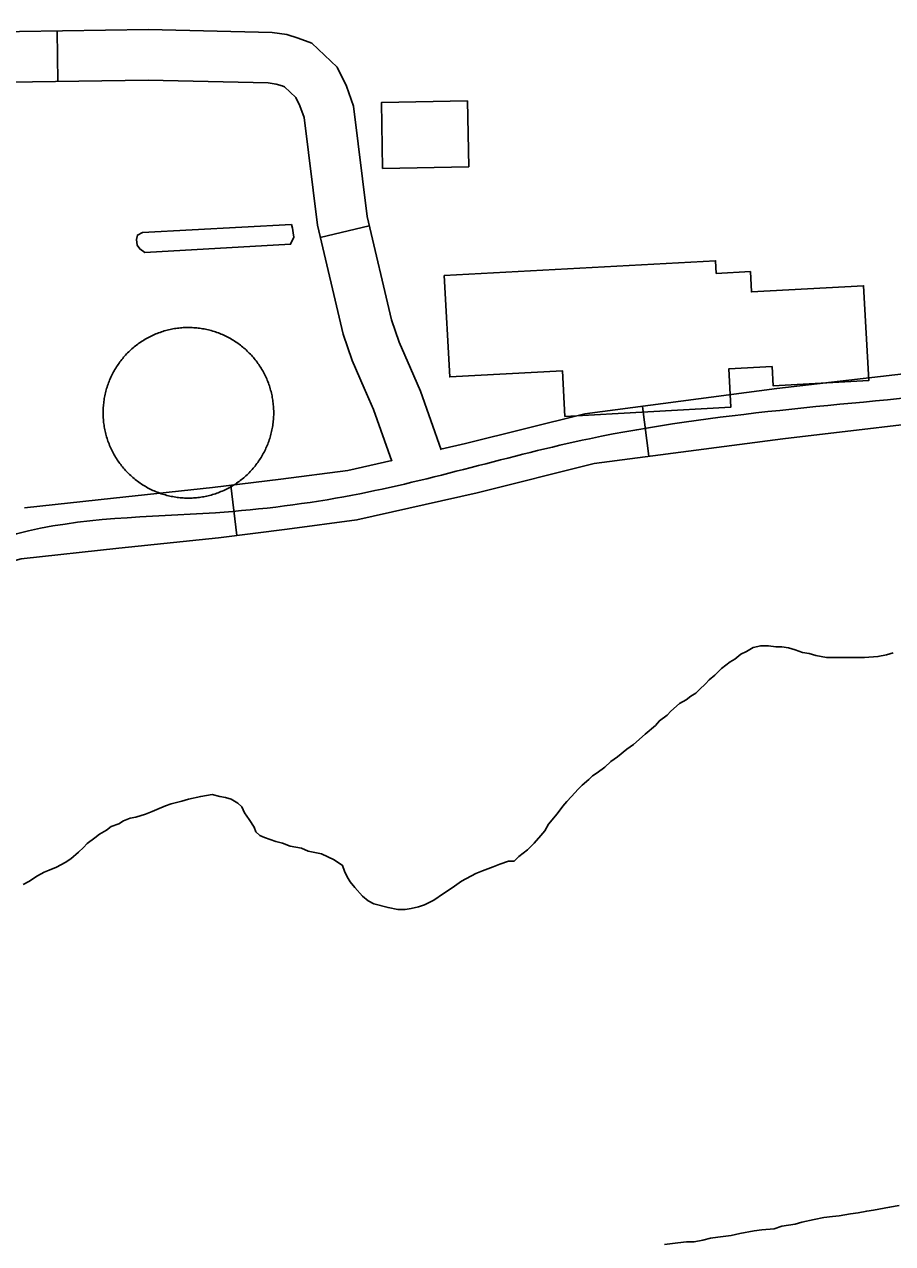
# Model space of a CAD drawing. Extents: x 3313442 to 3351311, y 721974 to 747360.
# Drawn here: x 3326786 to 3327303, y 728427 to 729153 of the extents above; entities that cross this region are included whole.
import ezdxf

# ---------------------------------------------------------------- set-up
doc = ezdxf.new("R2010")
doc.units = 0
for name, color, linetype in [('V-BLDG-OTLN', 7, 'Continuous'), ('V-DOMW-TANK', 7, 'Continuous'), ('V-ROAD-CNTR', 7, 'Continuous'), ('V-TOPO-SHOR', 7, 'Continuous')]:
    doc.layers.add(name, color=color, linetype=linetype)

msp = doc.modelspace()

# ---------------------------------------------------------------- linework, layer by layer
at = {"layer": 'V-BLDG-OTLN'}
for points in [[(3327050.97, 729068.26), (3326999.72, 729067.29), (3326998.98, 729106.56), (3327050.23, 729107.52)], [(3327036.37, 729003.49), (3327197.96, 729012.41), (3327198.38, 729004.8), (3327218.63, 729005.92), (3327219.3, 728993.81), (3327286.02, 728997.49), (3327289.14, 728941.06), (3327232.18, 728937.91), (3327231.54, 728949.38), (3327205.74, 728947.95), (3327207, 728925.14), (3327108.22, 728919.69), (3327106.72, 728946.87), (3327039.7, 728943.17)]]:
    msp.add_lwpolyline(points, close=True, dxfattribs=at)
at = {"layer": 'V-DOMW-TANK'}
msp.add_lwpolyline([(3326945.57, 729033.91), (3326946.09, 729031.71), (3326946.44, 729028.97), (3326946.96, 729026.4), (3326944.91, 729022.22), (3326858.21, 729017.37), (3326855.12, 729019.41), (3326853.5, 729021.62), (3326853.17, 729025.09), (3326853.74, 729027.65), (3326856.68, 729029.27)], close=True, dxfattribs=at)
for points in [[(3326835.98, 728938.03), (3326836.26, 728938.87), (3326836.57, 728939.7), (3326836.89, 728940.53), (3326837.22, 728941.35), (3326837.57, 728942.17), (3326837.93, 728942.98), (3326838.3, 728943.78), (3326838.7, 728944.58), (3326839.1, 728945.36), (3326839.51, 728946.15), (3326839.94, 728946.92), (3326840.39, 728947.69), (3326840.85, 728948.45), (3326841.32, 728949.2), (3326841.8, 728949.94), (3326842.3, 728950.68), (3326842.81, 728951.4), (3326843.33, 728952.11), (3326843.86, 728952.82), (3326844.41, 728953.52), (3326844.97, 728954.21), (3326845.54, 728954.89), (3326846.12, 728955.55), (3326846.71, 728956.21), (3326847.32, 728956.86), (3326847.94, 728957.49), (3326848.56, 728958.12), (3326849.2, 728958.74), (3326849.85, 728959.34), (3326850.51, 728959.93), (3326851.18, 728960.51), (3326851.86, 728961.08), (3326852.55, 728961.64), (3326853.25, 728962.18), (3326853.96, 728962.71), (3326854.68, 728963.23), (3326855.4, 728963.74), (3326856.14, 728964.24), (3326856.88, 728964.72), (3326857.63, 728965.19), (3326858.39, 728965.64), (3326859.16, 728966.08), (3326859.94, 728966.51), (3326860.72, 728966.93), (3326861.51, 728967.33), (3326862.31, 728967.72), (3326863.11, 728968.09), (3326863.92, 728968.45), (3326864.74, 728968.79), (3326865.56, 728969.12), (3326866.39, 728969.44), (3326867.22, 728969.74), (3326868.06, 728970.03), (3326868.9, 728970.3), (3326869.75, 728970.56), (3326870.6, 728970.8), (3326871.46, 728971.03), (3326872.32, 728971.24), (3326873.18, 728971.44), (3326874.05, 728971.63), (3326874.92, 728971.79), (3326875.79, 728971.95), (3326876.67, 728972.08), (3326877.55, 728972.21), (3326878.42, 728972.31), (3326879.31, 728972.4), (3326880.19, 728972.48), (3326881.07, 728972.54), (3326881.96, 728972.59), (3326882.84, 728972.62), (3326883.73, 728972.63), (3326884.62, 728972.63), (3326885.5, 728972.61), (3326886.39, 728972.58), (3326887.27, 728972.53), (3326888.16, 728972.47), (3326889.04, 728972.39), (3326889.92, 728972.3), (3326890.8, 728972.19), (3326891.68, 728972.06), (3326892.55, 728971.92), (3326893.43, 728971.77), (3326894.29, 728971.6), (3326895.16, 728971.41), (3326896.02, 728971.21), (3326896.89, 728971), (3326897.74, 728970.77), (3326898.59, 728970.52), (3326899.44, 728970.26), (3326900.28, 728969.98), (3326901.12, 728969.69), (3326901.95, 728969.39), (3326902.78, 728969.07), (3326903.6, 728968.74), (3326904.41, 728968.39), (3326905.22, 728968.03), (3326906.02, 728967.66), (3326906.82, 728967.27), (3326907.61, 728966.86), (3326908.39, 728966.44)], [(3326908.39, 728966.44), (3326909.17, 728966.01), (3326909.93, 728965.57), (3326910.69, 728965.11), (3326911.44, 728964.64), (3326912.19, 728964.16), (3326912.92, 728963.66), (3326913.65, 728963.15), (3326914.36, 728962.63), (3326915.07, 728962.09), (3326915.77, 728961.55), (3326916.45, 728960.99), (3326917.13, 728960.42), (3326917.8, 728959.84), (3326918.46, 728959.24), (3326919.11, 728958.64), (3326919.74, 728958.02), (3326920.37, 728957.39), (3326920.98, 728956.76), (3326921.59, 728956.11), (3326922.18, 728955.45), (3326922.76, 728954.78), (3326923.33, 728954.1), (3326923.88, 728953.41), (3326924.43, 728952.71), (3326924.96, 728952), (3326925.48, 728951.28), (3326925.99, 728950.56), (3326926.48, 728949.82), (3326926.96, 728949.08), (3326927.43, 728948.33), (3326927.89, 728947.56), (3326928.33, 728946.8), (3326928.76, 728946.02), (3326929.17, 728945.24), (3326929.58, 728944.45), (3326929.96, 728943.65), (3326930.33, 728942.85), (3326930.7, 728942.04), (3326931.04, 728941.22), (3326931.37, 728940.4), (3326931.69, 728939.57), (3326931.99, 728938.74), (3326932.28, 728937.9), (3326932.55, 728937.06), (3326932.81, 728936.2), (3326933.05, 728935.36), (3326933.28, 728934.5), (3326933.49, 728933.64), (3326933.69, 728932.78), (3326933.87, 728931.91), (3326934.04, 728931.04), (3326934.19, 728930.16), (3326934.33, 728929.29), (3326934.45, 728928.41), (3326934.56, 728927.53), (3326934.65, 728926.65), (3326934.73, 728925.77), (3326934.79, 728924.88), (3326934.84, 728924), (3326934.86, 728923.11)], [(3326876.53, 728871.64), (3326875.66, 728871.79), (3326874.78, 728871.94), (3326873.91, 728872.11), (3326873.05, 728872.3), (3326872.18, 728872.5), (3326871.32, 728872.71), (3326870.47, 728872.94), (3326869.62, 728873.19), (3326868.77, 728873.45), (3326867.93, 728873.72), (3326867.09, 728874.01), (3326866.26, 728874.32), (3326865.43, 728874.64), (3326864.61, 728874.97), (3326863.79, 728875.32), (3326862.98, 728875.68), (3326862.18, 728876.05), (3326861.39, 728876.45), (3326860.6, 728876.85), (3326859.82, 728877.26), (3326859.04, 728877.7), (3326858.27, 728878.14), (3326857.51, 728878.6), (3326856.76, 728879.07), (3326856.02, 728879.55), (3326855.29, 728880.05), (3326854.56, 728880.56), (3326853.85, 728881.08), (3326853.14, 728881.61), (3326852.44, 728882.16), (3326851.75, 728882.72), (3326851.08, 728883.29), (3326850.41, 728883.87), (3326849.75, 728884.46), (3326849.1, 728885.07), (3326848.47, 728885.69), (3326847.84, 728886.31), (3326847.23, 728886.95), (3326846.62, 728887.6), (3326846.03, 728888.26), (3326845.45, 728888.93), (3326844.88, 728889.61), (3326844.32, 728890.3), (3326843.78, 728891), (3326843.25, 728891.71), (3326842.73, 728892.43), (3326842.22, 728893.15), (3326841.72, 728893.89), (3326841.24, 728894.63), (3326840.78, 728895.39), (3326840.32, 728896.15), (3326839.88, 728896.91), (3326839.45, 728897.69), (3326839.03, 728898.47), (3326838.63, 728899.26), (3326838.24, 728900.06), (3326837.87, 728900.86), (3326837.51, 728901.67), (3326837.17, 728902.49), (3326836.84, 728903.31), (3326836.52, 728904.14), (3326836.22, 728904.97), (3326835.93, 728905.81), (3326835.66, 728906.65), (3326835.4, 728907.5), (3326835.16, 728908.35), (3326834.93, 728909.21), (3326834.72, 728910.07), (3326834.52, 728910.93), (3326834.33, 728911.8), (3326834.17, 728912.67), (3326834.01, 728913.54), (3326833.88, 728914.42), (3326833.75, 728915.3), (3326833.65, 728916.18), (3326833.56, 728917.06), (3326833.48, 728917.94), (3326833.42, 728918.83), (3326833.37, 728919.71), (3326833.34, 728920.6), (3326833.33, 728921.48), (3326833.33, 728922.37), (3326833.35, 728923.25), (3326833.38, 728924.14), (3326833.43, 728925.02), (3326833.49, 728925.91), (3326833.57, 728926.79), (3326833.66, 728927.67), (3326833.77, 728928.55), (3326833.9, 728929.43), (3326834.04, 728930.31), (3326834.19, 728931.18), (3326834.36, 728932.05), (3326834.55, 728932.91), (3326834.75, 728933.78), (3326834.96, 728934.64), (3326835.2, 728935.49), (3326835.44, 728936.34), (3326835.7, 728937.19), (3326835.98, 728938.03)], [(3326934.86, 728923.11), (3326934.88, 728922.23), (3326934.88, 728921.34), (3326934.86, 728920.45), (3326934.83, 728919.57), (3326934.78, 728918.68), (3326934.72, 728917.8), (3326934.64, 728916.92), (3326934.54, 728916.04), (3326934.44, 728915.16), (3326934.31, 728914.28), (3326934.17, 728913.4), (3326934.02, 728912.53), (3326933.85, 728911.66), (3326933.66, 728910.79), (3326933.46, 728909.93), (3326933.25, 728909.07), (3326933.01, 728908.21), (3326932.77, 728907.36), (3326932.51, 728906.52), (3326932.23, 728905.68), (3326931.94, 728904.84), (3326931.64, 728904.01), (3326931.32, 728903.18), (3326930.99, 728902.36), (3326930.64, 728901.54), (3326930.28, 728900.73), (3326929.9, 728899.93), (3326929.51, 728899.14), (3326929.11, 728898.34), (3326928.69, 728897.56), (3326928.26, 728896.79), (3326927.82, 728896.02), (3326927.36, 728895.26), (3326926.89, 728894.51), (3326926.41, 728893.77), (3326925.91, 728893.04), (3326925.4, 728892.31), (3326924.88, 728891.59), (3326924.34, 728890.89), (3326923.8, 728890.19), (3326923.24, 728889.5), (3326922.67, 728888.82), (3326922.08, 728888.16), (3326921.49, 728887.5), (3326920.89, 728886.85), (3326920.27, 728886.21), (3326919.64, 728885.59), (3326919, 728884.97), (3326918.36, 728884.37), (3326917.7, 728883.78), (3326917.03, 728883.2), (3326916.35, 728882.63), (3326915.66, 728882.07), (3326914.96, 728881.53), (3326914.25, 728880.99), (3326913.53, 728880.47), (3326912.81, 728879.97), (3326912.07, 728879.47), (3326911.33, 728878.99), (3326910.57, 728878.52), (3326909.81, 728878.07), (3326909.05, 728877.62), (3326908.27, 728877.2), (3326907.49, 728876.78), (3326906.7, 728876.38), (3326905.9, 728875.99), (3326905.1, 728875.62), (3326904.29, 728875.26), (3326903.47, 728874.92), (3326902.65, 728874.58), (3326901.82, 728874.27), (3326900.99, 728873.97), (3326900.15, 728873.68), (3326899.31, 728873.4), (3326898.46, 728873.15), (3326897.61, 728872.9), (3326896.75, 728872.68), (3326895.89, 728872.46), (3326895.02, 728872.27), (3326894.16, 728872.08), (3326893.29, 728871.91), (3326892.42, 728871.76), (3326891.54, 728871.62), (3326890.66, 728871.5), (3326889.78, 728871.39), (3326888.9, 728871.3), (3326888.02, 728871.23), (3326887.13, 728871.17), (3326886.25, 728871.12), (3326885.36, 728871.09), (3326884.48, 728871.08), (3326883.59, 728871.08), (3326882.7, 728871.09), (3326881.82, 728871.13), (3326880.94, 728871.18), (3326880.05, 728871.24), (3326879.17, 728871.32), (3326878.29, 728871.41), (3326877.41, 728871.52), (3326876.53, 728871.64)]]:
    msp.add_lwpolyline(points, dxfattribs=at)
at = {"layer": 'V-ROAD-CNTR'}
for p, q in [((3326805.88, 729149.13), (3326806.32, 729119.13)), ((3326991.8, 729033.19), (3326962.6, 729026.3)), ((3327154.34, 728925.69), (3327158.26, 728895.95)), ((3326909.3, 728878.62), (3326912.94, 728848.84))]:
    msp.add_line(p, q, dxfattribs=at)
for points in [[(3327034.46, 728900.18), (3327049.03, 728903.49), (3327120.14, 728921.19), (3327234.37, 728936.23), (3327347.53, 728949.45), (3327421.19, 728965.3), (3327494.05, 728988.48), (3327498.2, 728990.09), (3327500.71, 728991.33), (3327501.38, 728991.76), (3327502.11, 728992.46), (3327501.35, 728991.23), (3327500.91, 728989.98), (3327501.4, 728994.82), (3327499.43, 729006.59), (3327491.02, 729028.79), (3327483.36, 729053.72), (3327478.15, 729086.5), (3327475.71, 729119.58), (3327477.79, 729138.16), (3327485.9, 729163.63), (3327497.89, 729187.88), (3327522.56, 729226.12)], [(3326680.9, 729147.3), (3326860.26, 729149.93), (3326933.89, 729148.15), (3326942.77, 729146.95), (3326949.53, 729144.91), (3326957.6, 729141.89), (3326972.57, 729127.53), (3326978.17, 729116.37), (3326982.38, 729104.45), (3326990.48, 729038.79), (3327005.02, 728977.14), (3327009.61, 728963.94), (3327016.34, 728948.45), (3327022.24, 728934.77), (3327034.53, 728899.82)], [(3326694.65, 729117.5), (3326860.12, 729119.92), (3326931.51, 729118.19), (3326936.39, 729117.54), (3326939.93, 729116.47), (3326941.3, 729115.96), (3326948.08, 729109.46), (3326950.51, 729104.61), (3326953, 729097.54), (3326960.91, 729033.49), (3326976.17, 728968.75), (3326981.64, 728953.02), (3326988.81, 728936.53), (3326994.29, 728923.84), (3327005.11, 728893.04)], [(3326332.6, 728730.97), (3326468.48, 728750.44), (3326547.43, 728758.82), (3326628.2, 728767.23), (3326671.48, 728781.07), (3326729.29, 728813.98), (3326756.51, 728827.41), (3326784.55, 728834.95), (3326842.6, 728841.22), (3326901.93, 728847.5), (3326942.92, 728852.51), (3326984.41, 728858.05), (3327055.98, 728874.3), (3327125.74, 728891.67), (3327238.07, 728906.46), (3327352.44, 728919.82)], [(3326786.46, 728865.33), (3326839.41, 728871.05), (3326898.53, 728877.31), (3326939.12, 728882.27), (3326979.09, 728887.61), (3327005.21, 728893.54)]]:
    msp.add_lwpolyline(points, dxfattribs=at)
msp.add_spline([(3326478.04, 730210.35), (3326482.35, 730403.29), (3326476.58, 730549.39), (3326473.61, 730637.71), (3326464.08, 730712.16), (3326370.96, 730713.71), (3326297.71, 730698.23), (3326169.71, 730725.9), (3326116.45, 730727.88), (3325982.64, 730689.67), (3325835.77, 730656.61), (3325666.24, 730661.4), (3325490.23, 730637.83), (3325403.5, 730634.84), (3325340.74, 730586.21), (3325201.43, 730523.99), (3325133.39, 730524.77), (3325012.9, 730513.46), (3324963.14, 730471.34), (3324981.93, 730365.88), (3324989.76, 730188.11), (3325009.72, 730055.84), (3325043.42, 729962.4), (3324997.98, 729812.51), (3325023.28, 729696.25), (3325064.51, 729608.4), (3325131.37, 729516.61), (3325150.36, 729377.77), (3325146.87, 729245.63), (3325126.45, 729132.53), (3325181.34, 729069.88), (3325338.87, 729062.31), (3325343.56, 728961.08), (3325372.85, 728878.06), (3325434.63, 728797.89), (3325537.34, 728748.77), (3325622.45, 728705.03), (3325714.6, 728675.45), (3325802.67, 728663.42), (3325976.26, 728695.07), (3326194.29, 728726.31), (3326466.63, 728765.32), (3326625.11, 728781.99), (3326781.78, 728849.74), (3326900.23, 728862.4), (3326981.75, 728872.83), (3327122.94, 728906.43), (3327349.99, 728934.63), (3327499.05, 728974.33), (3327515.65, 728986.69), (3327498, 729057.12), (3327490.77, 729119.3), (3327510.96, 729180.47), (3327588.76, 729283.84), (3327686.92, 729357.21), (3327753.03, 729377.43), (3327803.43, 729380.44), (3327847.87, 729388.87), (3327934.83, 729389.79), (3328039.14, 729390.23), (3328120.59, 729395.25), (3328249.21, 729403.96), (3328319.73, 729407.13), (3328384.24, 729401.49), (3328424.57, 729387.35), (3328470.08, 729368.59), (3328549.26, 729327.46), (3328661.09, 729275.68), (3328877.57, 729175.26), (3328980.19, 729125.77), (3329049.22, 729101.24), (3329067.8, 729104.63), (3329088.99, 729118.36), (3329113.61, 729147.02), (3329153.45, 729227.36), (3329182.49, 729301.19), (3329201.64, 729378.5), (3329199.66, 729471.18), (3329192.73, 729551.54), (3329166.92, 729646.66), (3329121.79, 729727.55), (3329091.49, 729778.71), (3329016.19, 729835.66), (3328941.73, 729880.13), (3328875.38, 729924.2), (3328789.67, 729967.9), (3328700.81, 730000.01), (3328643.56, 730009.51), (3328577.01, 730014.29), (3328435.19, 729993.91), (3328288.99, 729968.49), (3328169.46, 729944.48), (3328087.81, 729917.23), (3328042.9, 729880.41), (3327999.54, 729814.48), (3327967.22, 729727.08), (3328009.37, 729621.12)], degree=3, dxfattribs=at)
at = {"layer": 'V-TOPO-SHOR'}
for points in [[(3327220.28, 728782.07), (3327216.3, 728779.81), (3327212.89, 728778.12), (3327209.48, 728775.3), (3327206.63, 728773.6), (3327201.51, 728769.65), (3327197.53, 728765.69), (3327194.12, 728762.87), (3327191.84, 728760.61), (3327188.42, 728757.21), (3327186.14, 728754.95), (3327183.3, 728753.26), (3327180.46, 728751), (3327176.48, 728748.74), (3327171.36, 728744.22), (3327169.08, 728741.96), (3327164.53, 728738.57), (3327162.25, 728735.74), (3327155.99, 728730.66), (3327149.16, 728724.44), (3327145.18, 728721.62), (3327139.49, 728717.1), (3327135.51, 728714.28), (3327132.1, 728710.89), (3327127.54, 728707.5), (3327124.7, 728705.81), (3327122.43, 728703.54), (3327118.44, 728700.15), (3327116.16, 728697.89), (3327112.18, 728693.37), (3327109.33, 728690.54), (3327107.05, 728687.71), (3327103.63, 728683.19), (3327098.5, 728676.96), (3327096.22, 728673), (3327093.94, 728670.17), (3327089.96, 728665.64), (3327085.97, 728661.69), (3327080.85, 728657.73), (3327078.01, 728654.91), (3327074.6, 728654.92), (3327069.49, 728653.23), (3327065.51, 728651.54), (3327059.26, 728649.3), (3327055.29, 728647.61), (3327046.76, 728643.1), (3327041.07, 728639.15), (3327035.95, 728635.76), (3327030.27, 728631.81), (3327024.59, 728628.99), (3327021.18, 728627.87), (3327016.64, 728626.75), (3327013.23, 728626.2), (3327008.69, 728626.21), (3327003.02, 728627.36), (3326994.52, 728629.66), (3326991.12, 728631.38), (3326987.73, 728634.23), (3326983.21, 728639.35), (3326980.38, 728642.76), (3326978.69, 728645.6), (3326977, 728649.01), (3326975.88, 728652.42), (3326970.78, 728655.84), (3326963.42, 728659.27)], [(3327303.67, 728778.94), (3327299.69, 728777.82), (3327294.58, 728776.7), (3327286.64, 728776.17), (3327282.67, 728776.18), (3327274.72, 728776.2), (3327269.05, 728776.22), (3327263.94, 728776.24), (3327257.71, 728777.4), (3327253.74, 728778.55), (3327249.77, 728779.13), (3327245.23, 728780.85), (3327241.27, 728781.99), (3327237.3, 728782.58), (3327233.9, 728782.59), (3327229.36, 728783.17), (3327224.82, 728783.19), (3327220.28, 728782.07)], [(3326963.42, 728659.27), (3326955.48, 728661), (3326951.52, 728662.72), (3326944.71, 728663.88), (3326940.18, 728665.59), (3326936.21, 728666.74), (3326932.81, 728667.89), (3326929.41, 728669.03), (3326926.58, 728670.18), (3326924.32, 728672.46), (3326923.19, 728675.3), (3326920.37, 728679.84), (3326917.55, 728683.83), (3326915.86, 728687.24), (3326913.6, 728689.51), (3326909.63, 728691.8), (3326906.23, 728692.94), (3326902.83, 728693.52), (3326898.3, 728694.67), (3326891.48, 728693.56), (3326884.1, 728691.89), (3326880.13, 728690.76), (3326873.88, 728689.08), (3326870.47, 728687.96), (3326865.36, 728685.71), (3326862.52, 728684.58), (3326858.54, 728682.9), (3326852.86, 728681.21), (3326849.46, 728680.66), (3326845.48, 728678.97), (3326842.64, 728677.28), (3326838.09, 728675.59), (3326835.25, 728673.33), (3326831.27, 728671.08), (3326828.42, 728668.82), (3326823.87, 728665.43), (3326821.6, 728663.17)], [(3326821.6, 728663.17), (3326818.75, 728660.34), (3326814.2, 728656.38), (3326810.79, 728654.13), (3326805.67, 728651.31), (3326801.12, 728649.62), (3326798.29, 728648.5), (3326794.31, 728646.24), (3326789.19, 728642.85), (3326785.78, 728641.16)], [(3327167.58, 728426.7), (3327175.53, 728427.8), (3327180.64, 728428.35), (3327185.17, 728428.34), (3327190.28, 728429.45), (3327194.83, 728430.57), (3327199.37, 728431.12), (3327207.31, 728432.23), (3327212.42, 728433.35), (3327220.94, 728435.02), (3327225.48, 728435.57), (3327232.86, 728436.11), (3327237.4, 728437.8), (3327245.35, 728438.91), (3327249.32, 728440.03), (3327256.7, 728441.71), (3327262.38, 728442.82), (3327267.49, 728443.37), (3327271.46, 728443.92), (3327278.27, 728445.04), (3327282.82, 728445.59), (3327287.93, 728446.7), (3327291.9, 728447.26), (3327301.55, 728448.93), (3327307.23, 728450.04)]]:
    msp.add_lwpolyline(points, dxfattribs=at)

doc.saveas('drawing.dxf')
